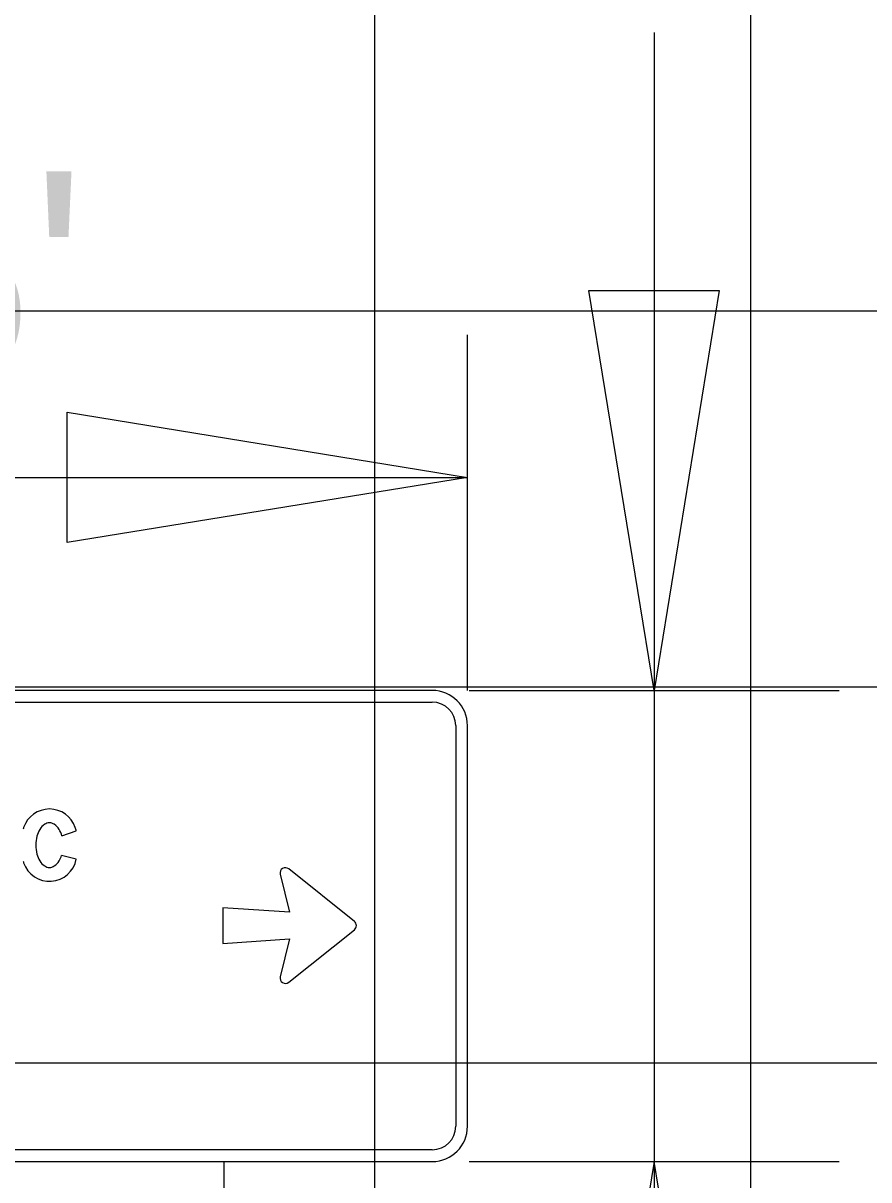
# Model space of a CAD drawing. Extents: x 2193008 to 2198143, y 1236112 to 1237864.
# Drawn here: x 2197388.84 to 2197393.34, y 1237176.48 to 1237182.64 of the extents above; entities that cross this region are included whole.
import ezdxf

# ---------------------------------------------------------------- set-up
doc = ezdxf.new("R2010")
doc.units = 0
for name, color, linetype in [('GSBWFILL', 7, 'Continuous'), ('GSCOLORFILL', 7, 'Continuous'), ('GSDIMS', 7, 'Continuous'), ('GSOUTLINE', 7, 'Continuous'), ('Level 55', 7, 'Continuous'), ('M-ROADS', 7, 'Continuous')]:
    doc.layers.add(name, color=color, linetype=linetype)

msp = doc.modelspace()

# ---------------------------------------------------------------- linework, layer by layer
at = {"layer": 'GSBWFILL'}
for p, q in [((2197389.0428, 1237178.3128), (2197389.1192, 1237178.3394)), ((2197389.1192, 1237178.3394), (2197389.1192, 1237178.3394)), ((2197389.1192, 1237178.1885), (2197389.0413, 1237178.2088))]:
    msp.add_line(p, q, dxfattribs=at)
for points in [[(2197390.2037, 1237178.1087), (2197390.2529, 1237177.9062), (2197389.8989, 1237177.9308), (2197389.8989, 1237177.7404), (2197390.2529, 1237177.765), (2197390.2037, 1237177.5625)], [(2197390.5988, 1237177.8576), (2197390.2498, 1237178.1373)], [(2197390.2498, 1237177.5339), (2197390.5988, 1237177.8136)]]:
    msp.add_lwpolyline(points, dxfattribs=at)
for centre, major_axis, ratio, start_param, end_param in [((2197388.9768, 1237178.3107), (0, 0.145), 0.999994, 5.038801, 7.52757), ((2197389.0528, 1237178.285), (0, 0.2252), 0.999994, 1.244385, 1.285035), ((2197389.0382, 1237178.2785), (0, 0.132), 0.999994, 1.022673, 1.323101), ((2197389.0005, 1237178.3016), (0, 0.0877), 0.999994, 0.596118, 1.022673), ((2197388.9768, 1237178.3364), (0, 0.0456), 0.999994, 0, 0.596118), ((2197388.9768, 1237178.3364), (0, 0.0456), 0.999994, 5.687067, 6.283185), ((2197388.9531, 1237178.3016), (0, 0.0877), 0.999994, 5.260512, 5.687067), ((2197388.9154, 1237178.2785), (0, 0.132), 0.999994, 4.975197, 5.260512), ((2197388.7957, 1237178.2582), (0, 0.3335), 0.999994, 4.958261, 5.01381), ((2197389.098, 1237178.2634), (0, 0.1936), 0.999994, 1.323101, 1.570796), ((2197389.098, 1237178.2634), (0, 0.1936), 0.999994, 1.570796, 1.818492), ((2197389.0528, 1237178.2418), (0, 0.2252), 0.999994, 1.856558, 1.897208), ((2197388.9768, 1237178.2161), (0, 0.145), 0.999994, 1.897208, 4.520906), ((2197389.0382, 1237178.2483), (0, 0.132), 0.999994, 1.818492, 2.11892), ((2197389.0005, 1237178.2252), (0, 0.0877), 0.999994, 2.11892, 2.545474), ((2197388.9531, 1237178.2252), (0, 0.0877), 0.999994, 3.737711, 4.164265), ((2197388.9154, 1237178.2483), (0, 0.132), 0.999994, 4.164266, 4.408676), ((2197388.9768, 1237178.1903), (0, 0.0456), 0.999994, 2.545474, 3.141593), ((2197388.9768, 1237178.1903), (0, 0.0456), 0.999994, 3.141593, 3.737711), ((2197390.2316, 1237178.1153), (0.0287, 0), 0.986842, 0.888682, 3.376638), ((2197390.5807, 1237177.8356), (0.0287, 0), 0.986842, 5.394503, 7.171867), ((2197390.2316, 1237177.5559), (0.0287, 0), 0.986842, 2.906547, 5.394503)]:
    msp.add_ellipse(centre, major_axis=major_axis, ratio=ratio, start_param=start_param, end_param=end_param, dxfattribs=at)
at = {"layer": 'GSCOLORFILL'}
for p, q in [((2197391.0127, 1237179.0863), (2197384.8938, 1237179.0863)), ((2197384.8938, 1237179.0239), (2197391.0127, 1237179.0239)), ((2197391.1376, 1237178.899), (2197391.1376, 1237176.7678)), ((2197391.2, 1237176.7678), (2197391.2, 1237178.899)), ((2197389.0428, 1237178.3128), (2197389.1192, 1237178.3394)), ((2197389.1192, 1237178.3394), (2197389.1192, 1237178.3394)), ((2197389.1192, 1237178.1885), (2197389.0413, 1237178.2088)), ((2197391.0127, 1237176.6429), (2197384.8945, 1237176.6429)), ((2197384.8945, 1237176.5805), (2197391.0127, 1237176.5805))]:
    msp.add_line(p, q, dxfattribs=at)
for points in [[(2197390.2037, 1237178.1087), (2197390.2529, 1237177.9062), (2197389.8989, 1237177.9308), (2197389.8989, 1237177.7404), (2197390.2529, 1237177.765), (2197390.2037, 1237177.5625)], [(2197390.5988, 1237177.8576), (2197390.2498, 1237178.1373)], [(2197390.2498, 1237177.5339), (2197390.5988, 1237177.8136)]]:
    msp.add_lwpolyline(points, dxfattribs=at)
for centre, radius, start, end in [((2197391.0127, 1237178.899), 0.1873, 0, 90), ((2197391.0127, 1237178.899), 0.1249, 0, 90), ((2197391.0127, 1237176.7678), 0.1873, 270, 0), ((2197391.0127, 1237176.7678), 0.1249, 270, 0)]:
    msp.add_arc(centre, radius, start, end, dxfattribs=at)
for centre, major_axis, ratio, start_param, end_param in [((2197388.9768, 1237178.3107), (0, 0.145), 0.999994, 5.038801, 7.52757), ((2197389.0528, 1237178.285), (0, 0.2252), 0.999994, 1.244385, 1.285035), ((2197389.0382, 1237178.2785), (0, 0.132), 0.999994, 1.022673, 1.323101), ((2197389.0005, 1237178.3016), (0, 0.0877), 0.999994, 0.596118, 1.022673), ((2197388.9768, 1237178.3364), (0, 0.0456), 0.999994, 0, 0.596118), ((2197388.9768, 1237178.3364), (0, 0.0456), 0.999994, 5.687067, 6.283185), ((2197388.9531, 1237178.3016), (0, 0.0877), 0.999994, 5.260512, 5.687067), ((2197388.9154, 1237178.2785), (0, 0.132), 0.999994, 4.975197, 5.260512), ((2197388.7957, 1237178.2582), (0, 0.3335), 0.999994, 4.958261, 5.01381), ((2197389.098, 1237178.2634), (0, 0.1936), 0.999994, 1.323101, 1.570796), ((2197389.098, 1237178.2634), (0, 0.1936), 0.999994, 1.570796, 1.818492), ((2197389.0528, 1237178.2418), (0, 0.2252), 0.999994, 1.856558, 1.897208), ((2197388.9768, 1237178.2161), (0, 0.145), 0.999994, 1.897208, 4.520906), ((2197389.0382, 1237178.2483), (0, 0.132), 0.999994, 1.818492, 2.11892), ((2197389.0005, 1237178.2252), (0, 0.0877), 0.999994, 2.11892, 2.545474), ((2197388.9531, 1237178.2252), (0, 0.0877), 0.999994, 3.737711, 4.164265), ((2197388.9154, 1237178.2483), (0, 0.132), 0.999994, 4.164266, 4.408676), ((2197388.9768, 1237178.1903), (0, 0.0456), 0.999994, 2.545474, 3.141593), ((2197388.9768, 1237178.1903), (0, 0.0456), 0.999994, 3.141593, 3.737711), ((2197390.2316, 1237178.1153), (0.0287, 0), 0.986842, 0.888682, 3.376638), ((2197390.5807, 1237177.8356), (0.0287, 0), 0.986842, 5.394503, 7.171867), ((2197390.2316, 1237177.5559), (0.0287, 0), 0.986842, 2.906547, 5.394503)]:
    msp.add_ellipse(centre, major_axis=major_axis, ratio=ratio, start_param=start_param, end_param=end_param, dxfattribs=at)
at = {"layer": 'GSDIMS'}
for p, q in [((2197392.1924, 1237182.5863), (2197392.1924, 1237173.0805)), ((2197391.2, 1237179.0863), (2197391.2, 1237180.9775)), ((2197384.7065, 1237180.2197), (2197391.2, 1237180.2197)), ((2197391.2083, 1237179.0863), (2197393.1764, 1237179.0863)), ((2197389.9065, 1237171.4618), (2197389.9065, 1237176.5805)), ((2197391.2083, 1237176.5805), (2197393.1764, 1237176.5805))]:
    msp.add_line(p, q, dxfattribs=at)
for points in [[(2197392.1924, 1237179.0863), (2197391.8452, 1237181.2147), (2197392.5396, 1237181.2147)], [(2197391.2, 1237180.2197), (2197389.0716, 1237179.8726), (2197389.0716, 1237180.5669)], [(2197392.1924, 1237176.5805), (2197391.8452, 1237174.4521), (2197392.5396, 1237174.4521)]]:
    msp.add_lwpolyline(points, close=True, dxfattribs=at)
at = {"layer": 'GSOUTLINE'}
for p, q in [((2197389.0428, 1237178.3128), (2197389.1192, 1237178.3394)), ((2197389.1192, 1237178.3394), (2197389.1192, 1237178.3394)), ((2197389.1192, 1237178.1885), (2197389.0413, 1237178.2088))]:
    msp.add_line(p, q, dxfattribs=at)
for points in [[(2197390.2037, 1237178.1087), (2197390.2529, 1237177.9062), (2197389.8989, 1237177.9308), (2197389.8989, 1237177.7404), (2197390.2529, 1237177.765), (2197390.2037, 1237177.5625)], [(2197390.5988, 1237177.8576), (2197390.2498, 1237178.1373)], [(2197390.2498, 1237177.5339), (2197390.5988, 1237177.8136)]]:
    msp.add_lwpolyline(points, dxfattribs=at)
for centre, major_axis, ratio, start_param, end_param in [((2197388.9768, 1237178.3107), (0, 0.145), 0.999994, 5.038801, 7.52757), ((2197389.0528, 1237178.285), (0, 0.2252), 0.999994, 1.244385, 1.285035), ((2197389.0382, 1237178.2785), (0, 0.132), 0.999994, 1.022673, 1.323101), ((2197389.0005, 1237178.3016), (0, 0.0877), 0.999994, 0.596118, 1.022673), ((2197388.9768, 1237178.3364), (0, 0.0456), 0.999994, 0, 0.596118), ((2197388.9768, 1237178.3364), (0, 0.0456), 0.999994, 5.687067, 6.283185), ((2197388.9531, 1237178.3016), (0, 0.0877), 0.999994, 5.260512, 5.687067), ((2197388.9154, 1237178.2785), (0, 0.132), 0.999994, 4.975197, 5.260512), ((2197388.7957, 1237178.2582), (0, 0.3335), 0.999994, 4.958261, 5.01381), ((2197389.098, 1237178.2634), (0, 0.1936), 0.999994, 1.323101, 1.570796), ((2197389.098, 1237178.2634), (0, 0.1936), 0.999994, 1.570796, 1.818492), ((2197389.0528, 1237178.2418), (0, 0.2252), 0.999994, 1.856558, 1.897208), ((2197388.9768, 1237178.2161), (0, 0.145), 0.999994, 1.897208, 4.520906), ((2197389.0382, 1237178.2483), (0, 0.132), 0.999994, 1.818492, 2.11892), ((2197389.0005, 1237178.2252), (0, 0.0877), 0.999994, 2.11892, 2.545474), ((2197388.9531, 1237178.2252), (0, 0.0877), 0.999994, 3.737711, 4.164265), ((2197388.9154, 1237178.2483), (0, 0.132), 0.999994, 4.164266, 4.408676), ((2197388.9768, 1237178.1903), (0, 0.0456), 0.999994, 2.545474, 3.141593), ((2197388.9768, 1237178.1903), (0, 0.0456), 0.999994, 3.141593, 3.737711), ((2197390.2316, 1237178.1153), (0.0287, 0), 0.986842, 0.888682, 3.376638), ((2197390.5807, 1237177.8356), (0.0287, 0), 0.986842, 5.394503, 7.171867), ((2197390.2316, 1237177.5559), (0.0287, 0), 0.986842, 2.906547, 5.394503)]:
    msp.add_ellipse(centre, major_axis=major_axis, ratio=ratio, start_param=start_param, end_param=end_param, dxfattribs=at)
at = {"layer": 'M-ROADS'}
for p, q in [((2197390.7065, 1237163.1062), (2197390.7065, 1237223.1062)), ((2197392.7065, 1237163.1062), (2197392.7065, 1237223.1062)), ((2197284.7065, 1237181.1062), (2197414.7065, 1237181.1062)), ((2197284.7065, 1237179.1062), (2197414.7065, 1237179.1062)), ((2197284.7065, 1237177.1062), (2197414.7065, 1237177.1062))]:
    msp.add_line(p, q, dxfattribs=at)

# ---------------------------------------------------------------- texts
at = {"layer": 'Level 55'}
msp.add_text("6.5'", height=1.11046, dxfattribs=at).set_placement((2197386.8207, 1237180.7364))

doc.saveas('drawing.dxf')
